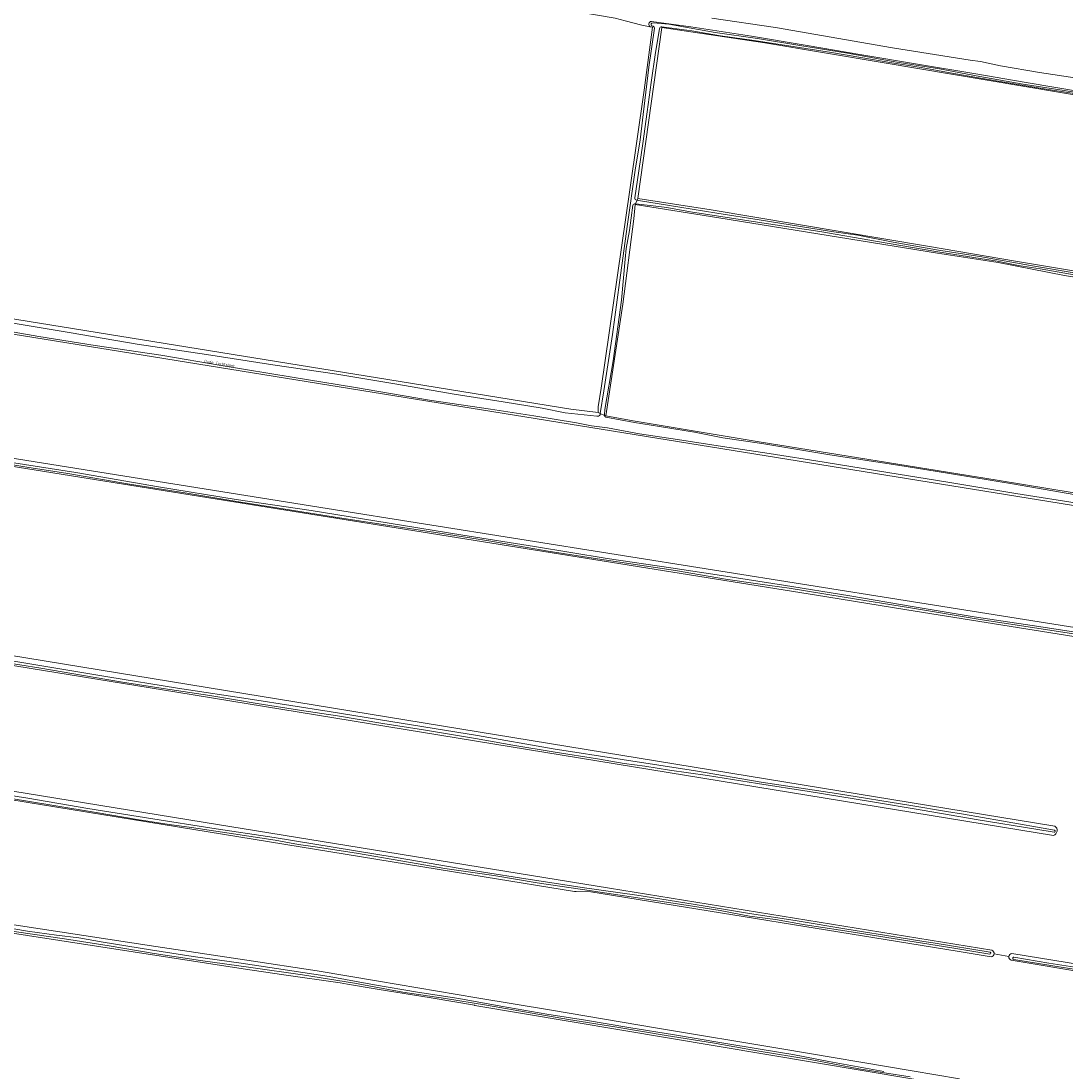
# Model space of a CAD drawing. Header units: metres. Extents: x 149984 to 156489, y 469398 to 478068.
# Tile 623 of 656: x 154685 to 155026, y 470646 to 470988. Entities that reach past the tile are written whole.
import ezdxf
from ezdxf.enums import TextEntityAlignment as Align

# ---------------------------------------------------------------- set-up
doc = ezdxf.new("R2010")
doc.units = ezdxf.units.M
doc.header["$LTSCALE"] = 0.75
for name, color, linetype, lineweight in [('B-WE-GR-GRAS-GV', 252, 'Continuous', 13), ('B-WE-OG-TERREIN_OEVER-GV', 252, 'Continuous', 18), ('B-WE-OG-TOPOGRAFIE-T18', 7, 'Continuous', 18), ('B-WE-OG-WATER-GV', 252, 'Continuous', 18), ('B-WE-OG-WATER_SLOOT-GV', 252, 'Continuous', 18), ('B-WE-VH-OPENVERHARDING-GV', 252, 'Continuous', 18)]:
    doc.layers.add(name, color=color, linetype=linetype, lineweight=lineweight)
doc.styles.add('NLCS-ISO-M500-T18', font='NLCS-ISO.ttf', dxfattribs={"height": 0.9})

msp = doc.modelspace()

# ---------------------------------------------------------------- linework, layer by layer
at = {"layer": 'B-WE-GR-GRAS-GV', "flags": 128}
for points in [[(154660.874, 470894.682), (154710.047, 470886.723), (154808.782, 470870.816), (154864.376, 470861.738), (154873.293, 470860.613), (154873.374, 470862.461), (154874.338, 470868.567), (154883.657, 470933.239), (154888.317, 470965.776), (154890.988, 470986.308), (154890.303, 470986.44), (154887.548, 470986.97), (154882.173, 470988.355), (154878.817, 470989.219), (154832.779, 470997.156), (154798.119, 471002.58), (154727.21, 471014.486), (154702.604, 471018.852), (154689.507, 471020.704), (154689.028, 471020.785), (154687.188, 471021.109), (154679.019, 471022.482)], [(154910.42, 470989.309), (154931.163, 470986.24), (154969.264, 470979.573), (154994.558, 470975.551), (154997.944, 470975.128), (155004.506, 470973.752), (155017.206, 470971.529), (155029.483, 470969.73)], [(155048.594, 470960.842), (155011.735, 470967.056), (154966.543, 470974.682), (154927.707, 470981.179), (154894.096, 470986.262), (154886.239, 470930.41), (154910.159, 470926.772), (154980.666, 470914.945), (155009.334, 470910.002), (155037.438, 470905.341)], [(155046.784, 470901.908), (155025.36, 470905.354), (155003.744, 470909.606), (154983.914, 470912.584), (154948.328, 470918.405), (154912.609, 470924.093), (154885.357, 470928.459), (154884.974, 470923.813), (154881.402, 470896.031), (154875.832, 470859.535), (154884.695, 470857.947), (154925.838, 470851.068), (155003.361, 470838.633), (155070.755, 470827.551)], [(155219.73, 470756.177), (155229.332, 470754.599), (155230.523, 470754.282), (155231.396, 470757.702), (155231.48, 470758.601), (155231.593, 470759.808), (155231.721, 470761.177), (155232.408, 470768.525), (155234.979, 470796.006), (155234.335, 470797.016), (155234.141, 470797.047), (154653.558, 470890.844)], [(154631.122, 470852.287), (154631.212, 470852.805), (154631.171, 470853.889), (154785.012, 470829.391), (154973.437, 470799.386), (155092.199, 470780.474), (155144.918, 470771.652), (155219.952, 470758.769)], [(154973.951, 470796.351), (154947.827, 470800.538), (154630.954, 470851.321)], [(155008.151, 470684.218), (155209.319, 470651.498), (155209.36, 470650.232), (155221.983, 470648.125), (155221.986, 470649.447), (155221.989, 470650.735), (155224.463, 470678.96), (155225.409, 470689.751), (155225.634, 470692.319), (155226.311, 470700.035), (155230.92, 470752.615), (155230.523, 470754.282), (155229.332, 470754.599), (155219.73, 470756.177), (155028.434, 470787.619), (154973.951, 470796.351)], [(154622.227, 470791.238), (155022.182, 470725.762)], [(154735.954, 470769.437), (154679.094, 470778.728), (154621.898, 470788.074)], [(155021.722, 470722.743), (154735.954, 470769.437)], [(154614.982, 470748.166), (154749.228, 470726.331), (154877.008, 470705.548), (155001.688, 470685.269)], [(155001.419, 470683.145), (154990.362, 470685.002), (154870.982, 470704.29), (154866.145, 470704.435), (154865.664, 470704.449), (154836.125, 470709.262), (154651.474, 470739.345)], [(154991.084, 470640.784), (154833.132, 470667.308), (154833.01, 470667.33), (154818.91, 470669.73), (154801.29, 470672.61), (154791.6, 470674.27), (154789.21, 470674.65), (154770.87, 470677.26), (154757.629, 470679.237), (154627.459, 470699.382)], [(154660.056, 470697.031), (154729.111, 470686.549), (154758.76, 470682.048), (154781.743, 470678.549), (154801.728, 470675.188), (154833.752, 470669.802), (154858.128, 470665.703), (154892.702, 470659.888), (154933.175, 470653.081), (154975.73, 470645.924), (154991.069, 470643.344)], [(155007.199, 470683.253), (155002.374, 470684.091)], [(155002.374, 470684.091), (155007.199, 470683.253)], [(155209.233, 470605.381), (155218.375, 470603.957), (155218.554, 470604.587), (155218.645, 470605.071), (155219.218, 470612.122), (155221.979, 470646.108), (155221.981, 470647.221), (155221.983, 470648.125), (155209.36, 470650.232), (155209.195, 470649.237), (155209.035, 470648.282), (155207.612, 470648.521), (155187.015, 470651.979), (155113.668, 470664.296), (155109.59, 470664.99), (155107.977, 470665.252), (155007.967, 470682.046)]]:
    msp.add_lwpolyline(points, dxfattribs=at)
at = {"layer": 'B-WE-GR-GRAS-GV'}
for points in [[(155022.182, 470725.762, -0.6453548), (155021.722, 470722.743)], [(155001.688, 470685.269, -0.3571707), (155002.374, 470684.091)], [(155002.374, 470684.091, -0.339295), (155001.419, 470683.145)], [(155007.967, 470682.046, -0.3604987), (155007.199, 470683.253)], [(155007.199, 470683.253, -0.3375087), (155008.151, 470684.218)]]:
    msp.add_lwpolyline(points, format="xyb", dxfattribs=at)
at = {"layer": 'B-WE-OG-TERREIN_OEVER-GV', "flags": 128}
for points in [[(154890.303, 470986.44), (154890.988, 470986.308), (154888.317, 470965.776), (154883.657, 470933.239), (154874.338, 470868.567), (154873.374, 470862.461), (154873.293, 470860.613), (154874.008, 470860.31), (154875.189, 470867.703), (154877.961, 470886.105), (154880.296, 470903.05), (154882.877, 470922.106), (154885.423, 470939.677), (154887.004, 470949.55), (154888.492, 470962.406), (154889.805, 470973.317), (154891.668, 470985.978)], [(154893.27, 470985.809), (154891.987, 470978.024), (154890.575, 470968.304), (154889.295, 470958.761), (154887.88, 470948.347), (154886.633, 470939.421), (154885.313, 470930.686)], [(154885.88, 470929.896), (154885.994, 470929.869), (154886.239, 470930.41), (154894.096, 470986.262), (154927.707, 470981.179), (154966.543, 470974.682), (155011.735, 470967.056), (155048.594, 470960.842)], [(155101.457, 470953.367), (155095.259, 470954.506), (155081.052, 470956.943), (155064.678, 470959.664), (155049.079, 470962.298), (155031.551, 470965.136), (155012.901, 470968.3), (154995.738, 470971.213), (154977.439, 470974.283), (154958.659, 470977.445), (154941.444, 470980.304), (154923.309, 470983.426), (154903.49, 470986.482), (154890.674, 470988.206)], [(154891.266, 470986.616), (154890.762, 470986.745)], [(154891.204, 470987.718), (154896.353, 470987.282), (154911.467, 470984.589), (154925.253, 470982.658), (154939.044, 470980.338), (154954.647, 470977.823), (154970.033, 470975.02), (154984.59, 470972.752), (154997.794, 470970.284), (155011.927, 470967.784), (155025.289, 470965.627), (155040.074, 470963.319), (155052.747, 470961.017), (155065.421, 470958.949), (155078.593, 470956.875), (155087.783, 470955.313), (155101.046, 470952.765)], [(155100.547, 470952.094), (155091.56, 470953.893), (155080.614, 470955.979), (155070.174, 470957.751), (155064.931, 470958.608), (155055.321, 470960.165), (155045.539, 470961.913), (155032.788, 470964.008), (155019.396, 470966.133), (155007.036, 470968.115), (154997.982, 470969.721), (154988.077, 470971.414), (154978.657, 470973.181), (154969.01, 470974.738), (154958.903, 470976.434), (154949.421, 470978.025), (154937.495, 470979.915), (154924.189, 470982.02), (154913.244, 470983.542), (154903.902, 470985.091), (154894.134, 470986.465)], [(154875.388, 470859.724), (154875.832, 470859.535), (154881.402, 470896.031), (154884.974, 470923.813), (154885.357, 470928.459), (154885.446, 470928.656)], [(154884.581, 470928.223), (154883.549, 470920.001), (154882.463, 470914.147), (154882.128, 470910.7), (154880.952, 470897.27), (154878.163, 470877.531), (154875.533, 470861.677), (154875.401, 470859.903)], [(155062.496, 470899.619), (155017.384, 470907.557), (155010.395, 470908.607), (155003.425, 470910.053), (154984.085, 470913.041), (154964.43, 470916.443), (154945.583, 470919.646), (154928.847, 470922.202), (154913.926, 470924.504), (154903.4, 470926.079), (154895.762, 470927.514), (154891.213, 470928.091), (154885.466, 470928.652), (154885.446, 470928.656), (154885.357, 470928.459), (154912.609, 470924.093), (154948.328, 470918.405), (154983.914, 470912.584), (155003.744, 470909.606), (155025.36, 470905.354), (155046.784, 470901.908)], [(155037.438, 470905.341), (155009.334, 470910.002), (154980.666, 470914.945), (154910.159, 470926.772), (154886.239, 470930.41), (154885.994, 470929.869), (154886.431, 470929.764), (154899.989, 470927.662), (154912.06, 470925.626), (154925.812, 470923.449), (154935.971, 470921.89), (154949.352, 470919.654), (154958.008, 470918.503), (154969.541, 470916.206), (154984.32, 470913.562), (154997.706, 470911.566), (155014.215, 470908.55), (155028.481, 470906.253)], [(154873.942, 470859.897), (154874.008, 470860.31), (154873.293, 470860.613), (154864.376, 470861.738), (154808.782, 470870.816), (154710.047, 470886.723), (154660.874, 470894.682), (154654.426, 470895.726)], [(154654.496, 470894.49), (154659.968, 470893.732), (154679.382, 470890.331), (154701.577, 470886.683), (154723.07, 470882.989), (154745.68, 470879.548), (154767.315, 470876.195), (154788.164, 470873.149), (154807.655, 470869.853), (154826.371, 470866.61), (154842.409, 470864.161), (154855.061, 470862.101), (154862.522, 470860.564), (154872.872, 470859.504)], [(154653.558, 470890.844), (155234.141, 470797.047), (155234.335, 470797.016), (155234.033, 470797.753), (155227.165, 470799.078), (155211.869, 470801.472), (155192.98, 470804.594), (155174.594, 470807.523), (155155.703, 470810.538), (155136.419, 470813.712), (155117.685, 470816.664), (155098.635, 470819.881), (155081.829, 470822.543), (155070.127, 470824.504), (155055.11, 470826.969), (155041.936, 470829.229), (155031.5, 470830.736)], [(155031.5, 470830.736), (155009.531, 470834.232), (154987.281, 470837.91), (154967.722, 470841.127), (154946.955, 470844.413), (154929.017, 470847.249), (154913.902, 470849.571), (154899.135, 470851.835), (154886.773, 470853.682), (154876.389, 470855.615), (154871.197, 470856.292), (154866.264, 470857.281), (154852.302, 470859.579), (154838.187, 470861.767), (154818.3, 470864.694), (154793.537, 470868.889), (154773.57, 470872.208), (154751.073, 470875.868), (154730.783, 470879.354), (154709.321, 470882.516), (154691.018, 470885.463), (154674.837, 470888.227), (154656.693, 470890.867), (154654.381, 470891.394)], [(155070.755, 470827.551), (155003.361, 470838.633), (154925.838, 470851.068), (154884.695, 470857.947), (154875.832, 470859.535), (154875.388, 470859.724)], [(154875.851, 470859.174), (154885.189, 470857.343), (154893.286, 470856.068), (154904.742, 470854.203), (154913.973, 470852.39), (154926.63, 470850.522), (154948.794, 470846.809), (154970.99, 470843.435), (154987.251, 470840.831), (155009.075, 470837.238), (155033.337, 470833.085)], [(155219.952, 470758.769), (155144.918, 470771.652), (155092.199, 470780.474), (154973.437, 470799.386), (154785.012, 470829.391), (154631.171, 470853.889), (154631.212, 470852.805), (154631.122, 470852.287), (154630.954, 470851.321)], [(154630.954, 470851.321), (154947.827, 470800.538), (154973.951, 470796.351), (155028.434, 470787.619), (155219.73, 470756.177)], [(155033.926, 470787.602), (155017.723, 470790.083), (154997.863, 470793.168), (154975.091, 470796.933), (154953.479, 470800.469), (154935.593, 470803.328), (154926.113, 470804.629), (154914.813, 470806.354), (154898.552, 470809.132), (154882.593, 470811.569), (154873.132, 470812.979), (154857.011, 470815.414), (154837.689, 470818.769), (154821.072, 470821.374), (154806.096, 470823.675), (154789.011, 470826.321), (154771.28, 470829.148), (154756.79, 470831.409), (154739.234, 470834.34), (154720.574, 470837.257), (154700.425, 470840.778), (154687.063, 470842.849), (154671.381, 470845.384)], [(154672.947, 470845.776), (154703.051, 470841.038), (154730.018, 470836.392), (154755.299, 470832.259), (154779.748, 470828.651), (154805.227, 470824.514), (154829.178, 470820.675), (154852.532, 470816.985), (154876.22, 470812.995), (154897.027, 470809.983), (154913.501, 470807.512), (154933.78, 470804.386), (154955.318, 470800.815), (154975.71, 470797.378), (154995.938, 470794.048), (155014.834, 470791.147), (155033.981, 470788.236)], [(155022.182, 470725.762), (154622.227, 470791.238)], [(154621.898, 470788.074), (154679.094, 470778.728), (154735.954, 470769.437), (155021.722, 470722.743)], [(154622.417, 470789.996), (154634.644, 470787.805), (154657.355, 470784.085), (154682.884, 470779.587), (154713.486, 470774.425), (154736.213, 470770.776), (154760.601, 470767.068), (154785.665, 470763.161), (154809.077, 470759.348), (154833.973, 470755.28), (154858.684, 470751.006), (154881.109, 470747.47), (154905.053, 470743.759), (154926.503, 470740.145), (154951.033, 470736.429), (154975.236, 470732.498), (154986.884, 470730.578), (154992.384, 470729.678), (155004.771, 470727.47), (155022.105, 470724.417)], [(155021.97, 470723.748), (155016.053, 470724.74), (154997.235, 470727.77), (154978.939, 470730.981), (154962.136, 470733.786), (154942.145, 470737.038), (154925.256, 470739.612), (154908.987, 470742.288), (154896.63, 470743.999), (154888.553, 470745.306), (154881.811, 470746.233), (154873.129, 470747.722), (154859.322, 470749.902), (154845.47, 470752.214), (154833.323, 470754.343), (154816.379, 470757.174), (154803.114, 470759.242), (154788.364, 470761.778), (154775.944, 470763.631), (154762.119, 470765.757), (154746.774, 470768.36), (154731.466, 470770.661), (154718.264, 470772.721), (154705.504, 470774.916), (154691.607, 470777.237), (154677.853, 470779.497)], [(154614.982, 470748.166), (154614.822, 470747.305), (154614.722, 470746.792), (154614.434, 470745.319), (154651.474, 470739.345), (154836.125, 470709.262), (154865.664, 470704.449), (154866.145, 470704.435), (154870.982, 470704.29), (154990.362, 470685.002), (155001.419, 470683.145)], [(155001.688, 470685.269), (154877.008, 470705.548), (154749.228, 470726.331), (154614.982, 470748.166)], [(154615.358, 470746.908), (154627.191, 470744.873), (154649.798, 470741.15), (154669.216, 470737.673), (154687.349, 470734.827), (154706.989, 470731.538), (154728.143, 470728.128), (154747.435, 470725.082), (154767.73, 470721.998), (154786.891, 470718.851), (154807.427, 470715.506), (154828.374, 470711.964), (154847.727, 470708.919), (154868.085, 470705.696), (154885.983, 470703.219), (154904.348, 470700.259), (154922.018, 470697.372), (154938.203, 470694.882), (154954.359, 470692.177), (154972.121, 470689.375), (154979.5, 470688.132), (154982.54, 470687.665), (155001.143, 470684.61)], [(154988.671, 470686.043), (154964.667, 470689.918), (154952.305, 470691.834), (154940.794, 470693.601), (154931.112, 470695.32), (154922.685, 470696.447), (154913.053, 470698.228), (154900.584, 470700.189), (154884.059, 470702.699), (154868.198, 470705.075), (154853.42, 470707.305), (154839.342, 470709.64), (154823.297, 470711.984), (154809.698, 470714.353), (154794.515, 470716.943), (154781.095, 470719.028), (154775.634, 470719.744), (154767.992, 470721.131), (154754.448, 470723.293), (154740.705, 470725.322), (154733.513, 470726.334), (154723.029, 470727.908), (154709.663, 470730.164), (154695.893, 470732.521), (154681.291, 470734.845)], [(154627.459, 470699.382), (154757.629, 470679.237), (154770.87, 470677.26), (154789.21, 470674.65), (154791.6, 470674.27), (154801.29, 470672.61), (154818.91, 470669.73), (154833.01, 470667.33), (154833.132, 470667.308), (154991.084, 470640.784)], [(154991.069, 470643.344), (154975.73, 470645.924), (154933.175, 470653.081), (154892.702, 470659.888), (154858.128, 470665.703), (154833.752, 470669.802), (154801.728, 470675.188), (154781.743, 470678.549), (154758.76, 470682.048), (154729.111, 470686.549), (154660.056, 470697.031)], [(154675.136, 470693.606), (154687.332, 470691.498), (154696.738, 470690.221), (154704.041, 470689.361), (154712.003, 470687.926), (154727.375, 470685.433), (154741.337, 470683.233), (154756.997, 470681.113), (154772.059, 470678.798), (154785.606, 470676.73), (154800.443, 470674.055), (154814.444, 470671.596), (154827.954, 470669.54), (154841.616, 470667.042), (154856.557, 470664.423), (154869.221, 470662.46), (154883.296, 470660.038), (154898.198, 470657.672), (154912.958, 470655.15), (154926.773, 470652.881), (154936.798, 470651.257), (154948.557, 470649.016), (154966.422, 470645.789)], [(154975.047, 470644.012), (154958.341, 470646.649), (154942.441, 470649.632), (154925.158, 470652.53), (154910.595, 470655.034), (154895.514, 470657.461), (154878.731, 470660.356), (154863.657, 470662.653), (154851.819, 470664.758), (154836.91, 470667.334), (154823.552, 470669.539), (154809.64, 470671.641), (154793.858, 470674.507), (154776.904, 470677.222), (154760.051, 470679.673), (154743.699, 470681.966), (154728.619, 470684.22), (154713.963, 470686.711), (154699.334, 470688.95), (154688.908, 470690.472), (154679.283, 470691.991)], [(155001.044, 470684.026), (154988.671, 470686.043)], [(155007.967, 470682.046), (155107.977, 470665.252), (155109.59, 470664.99), (155113.668, 470664.296), (155187.015, 470651.979), (155207.612, 470648.521), (155209.035, 470648.282), (155209.195, 470649.237), (155209.36, 470650.232), (155209.319, 470651.498), (155008.151, 470684.218)], [(155208.51, 470649.168), (155199.708, 470650.693), (155174.009, 470654.885), (155150.047, 470659.074), (155131.554, 470662.079), (155110.477, 470665.452), (155089.839, 470669.066), (155070.889, 470672.179), (155051.939, 470675.357), (155042.962, 470676.861), (155021.569, 470680.23), (155008.783, 470682.259)], [(155008.878, 470682.992), (155020.189, 470681.092), (155031.538, 470679.323), (155044.804, 470677.206), (155065.378, 470673.628), (155091.65, 470669.37), (155112.295, 470665.805), (155132.7, 470662.58), (155153.329, 470659.065), (155171.024, 470656.008), (155187.854, 470653.381), (155208.599, 470649.941)]]:
    msp.add_lwpolyline(points, dxfattribs=at)
at = {"layer": 'B-WE-OG-TERREIN_OEVER-GV'}
for points in [[(154890.674, 470988.206, 0.6976187), (154890.303, 470986.44)], [(154890.762, 470986.745, -0.7323633), (154891.204, 470987.718)], [(154891.668, 470985.978, 0.371091), (154891.266, 470986.616)], [(154894.134, 470986.465, 0.3698337), (154893.27, 470985.809)], [(154885.446, 470928.656, 0.3499767), (154884.581, 470928.223)], [(154885.313, 470930.686, 0.4685239), (154885.88, 470929.896)], [(154872.872, 470859.504, 0.3515912), (154873.942, 470859.897)], [(154875.401, 470859.903, 0.073465), (154875.388, 470859.724)], [(154875.388, 470859.724, 0.3230514), (154875.851, 470859.174)], [(155021.722, 470722.743, 0.6453548), (155022.182, 470725.762)], [(155022.105, 470724.417, -0.8304764), (155021.97, 470723.748)], [(155001.143, 470684.61, -0.8382179), (155001.044, 470684.026)], [(155002.374, 470684.091, 0.3571707), (155001.688, 470685.269)], [(155001.419, 470683.145, 0.339295), (155002.374, 470684.091)], [(155007.199, 470683.253, 0.3604987), (155007.967, 470682.046)], [(155008.151, 470684.218, 0.3375087), (155007.199, 470683.253)], [(155008.783, 470682.259, -1.0345629), (155008.878, 470682.992)]]:
    msp.add_lwpolyline(points, format="xyb", dxfattribs=at)
at = {"layer": 'B-WE-OG-WATER-GV'}
msp.add_lwpolyline([(155008.878, 470682.992, 1.0345629), (155008.783, 470682.259)], format="xyb", dxfattribs=at)
at = {"layer": 'B-WE-OG-WATER-GV', "flags": 128}
for points in [[(155008.783, 470682.259), (155021.569, 470680.23), (155042.962, 470676.861), (155051.939, 470675.357), (155070.889, 470672.179), (155089.839, 470669.066), (155110.477, 470665.452), (155131.554, 470662.079), (155150.047, 470659.074), (155174.009, 470654.885), (155199.708, 470650.693), (155208.51, 470649.168)], [(155208.599, 470649.941), (155187.854, 470653.381), (155171.024, 470656.008), (155153.329, 470659.065), (155132.7, 470662.58), (155112.295, 470665.805), (155091.65, 470669.37), (155065.378, 470673.628), (155044.804, 470677.206), (155031.538, 470679.323), (155020.189, 470681.092), (155008.878, 470682.992)]]:
    msp.add_lwpolyline(points, dxfattribs=at)
at = {"layer": 'B-WE-OG-WATER_SLOOT-GV', "flags": 128}
for points in [[(154891.668, 470985.978), (154889.805, 470973.317), (154888.492, 470962.406), (154887.004, 470949.55), (154885.423, 470939.677), (154882.877, 470922.106), (154880.296, 470903.05), (154877.961, 470886.105), (154875.189, 470867.703), (154874.008, 470860.31), (154875.388, 470859.724)], [(154885.313, 470930.686), (154886.633, 470939.421), (154887.88, 470948.347), (154889.295, 470958.761), (154890.575, 470968.304), (154891.987, 470978.024), (154893.27, 470985.809)], [(154890.762, 470986.745), (154891.266, 470986.616)], [(155101.046, 470952.765), (155087.783, 470955.313), (155078.593, 470956.875), (155065.421, 470958.949), (155052.747, 470961.017), (155040.074, 470963.319), (155025.289, 470965.627), (155011.927, 470967.784), (154997.794, 470970.284), (154984.59, 470972.752), (154970.033, 470975.02), (154954.647, 470977.823), (154939.044, 470980.338), (154925.253, 470982.658), (154911.467, 470984.589), (154896.353, 470987.282), (154891.204, 470987.718)], [(154894.134, 470986.465), (154903.902, 470985.091), (154913.244, 470983.542), (154924.189, 470982.02), (154937.495, 470979.915), (154949.421, 470978.025), (154958.903, 470976.434), (154969.01, 470974.738), (154978.657, 470973.181), (154988.077, 470971.414), (154997.982, 470969.721), (155007.036, 470968.115), (155019.396, 470966.133), (155032.788, 470964.008), (155045.539, 470961.913), (155055.321, 470960.165), (155064.931, 470958.608), (155070.174, 470957.751), (155080.614, 470955.979), (155091.56, 470953.893), (155100.547, 470952.094)], [(154875.401, 470859.903), (154875.533, 470861.677), (154878.163, 470877.531), (154880.952, 470897.27), (154882.128, 470910.7), (154882.463, 470914.147), (154883.549, 470920.001), (154884.581, 470928.223)], [(154885.446, 470928.656), (154885.994, 470929.869), (154885.88, 470929.896)], [(155140.083, 470887.876), (155123.549, 470890.651), (155105.651, 470893.681), (155088.268, 470896.483), (155069.258, 470899.654), (155047.583, 470903.169), (155028.481, 470906.253), (155014.215, 470908.55), (154997.706, 470911.566), (154984.32, 470913.562), (154969.541, 470916.206), (154958.008, 470918.503), (154949.352, 470919.654), (154935.971, 470921.89), (154925.812, 470923.449), (154912.06, 470925.626), (154899.989, 470927.662), (154886.431, 470929.764), (154885.994, 470929.869), (154885.446, 470928.656), (154885.466, 470928.652)], [(154885.466, 470928.652), (154891.213, 470928.091), (154895.762, 470927.514), (154903.4, 470926.079), (154913.926, 470924.504), (154928.847, 470922.202), (154945.583, 470919.646), (154964.43, 470916.443), (154984.085, 470913.041), (155003.425, 470910.053), (155010.395, 470908.607), (155017.384, 470907.557), (155062.496, 470899.619), (155109.327, 470892.078), (155125.187, 470889.304), (155135.052, 470887.718), (155140.004, 470887.009)], [(154872.872, 470859.504), (154862.522, 470860.564), (154855.061, 470862.101), (154842.409, 470864.161), (154826.371, 470866.61), (154807.655, 470869.853), (154788.164, 470873.149), (154767.315, 470876.195), (154745.68, 470879.548), (154723.07, 470882.989), (154701.577, 470886.683), (154679.382, 470890.331), (154659.968, 470893.732), (154654.496, 470894.49)], [(154674.837, 470888.227), (154691.018, 470885.463), (154709.321, 470882.516), (154730.783, 470879.354), (154751.073, 470875.868), (154773.57, 470872.208), (154793.537, 470868.889), (154818.3, 470864.694), (154838.187, 470861.767), (154852.302, 470859.579), (154866.264, 470857.281), (154871.197, 470856.292), (154876.389, 470855.615), (154886.773, 470853.682), (154899.135, 470851.835), (154913.902, 470849.571), (154929.017, 470847.249), (154946.955, 470844.413), (154967.722, 470841.127), (154987.281, 470837.91), (155009.531, 470834.232), (155031.5, 470830.736)], [(154875.388, 470859.724), (154874.008, 470860.31), (154873.942, 470859.897)], [(155033.337, 470833.085), (155009.075, 470837.238), (154987.251, 470840.831), (154970.99, 470843.435), (154948.794, 470846.809), (154926.63, 470850.522), (154913.973, 470852.39), (154904.742, 470854.203), (154893.286, 470856.068), (154885.189, 470857.343), (154875.851, 470859.174)], [(154671.381, 470845.384), (154687.063, 470842.849), (154700.425, 470840.778), (154720.574, 470837.257), (154739.234, 470834.34), (154756.79, 470831.409), (154771.28, 470829.148), (154789.011, 470826.321), (154806.096, 470823.675), (154821.072, 470821.374), (154837.689, 470818.769), (154857.011, 470815.414), (154873.132, 470812.979), (154882.593, 470811.569), (154898.552, 470809.132), (154914.813, 470806.354), (154926.113, 470804.629), (154935.593, 470803.328), (154953.479, 470800.469), (154975.091, 470796.933), (154997.863, 470793.168), (155017.723, 470790.083), (155033.926, 470787.602)], [(155033.981, 470788.236), (155014.834, 470791.147), (154995.938, 470794.048), (154975.71, 470797.378), (154955.318, 470800.815), (154933.78, 470804.386), (154913.501, 470807.512), (154897.027, 470809.983), (154876.22, 470812.995), (154852.532, 470816.985), (154829.178, 470820.675), (154805.227, 470824.514), (154779.748, 470828.651), (154755.299, 470832.259), (154730.018, 470836.392), (154703.051, 470841.038), (154672.947, 470845.776)], [(155022.105, 470724.417), (155004.771, 470727.47), (154992.384, 470729.678), (154986.884, 470730.578), (154975.236, 470732.498), (154951.033, 470736.429), (154926.503, 470740.145), (154905.053, 470743.759), (154881.109, 470747.47), (154858.684, 470751.006), (154833.973, 470755.28), (154809.077, 470759.348), (154785.665, 470763.161), (154760.601, 470767.068), (154736.213, 470770.776), (154713.486, 470774.425), (154682.884, 470779.587), (154657.355, 470784.085), (154634.644, 470787.805), (154622.417, 470789.996)], [(154677.853, 470779.497), (154691.607, 470777.237), (154705.504, 470774.916), (154718.264, 470772.721), (154731.466, 470770.661), (154746.774, 470768.36), (154762.119, 470765.757), (154775.944, 470763.631), (154788.364, 470761.778), (154803.114, 470759.242), (154816.379, 470757.174), (154833.323, 470754.343), (154845.47, 470752.214), (154859.322, 470749.902), (154873.129, 470747.722), (154881.811, 470746.233), (154888.553, 470745.306), (154896.63, 470743.999), (154908.987, 470742.288), (154925.256, 470739.612), (154942.145, 470737.038), (154962.136, 470733.786), (154978.939, 470730.981), (154997.235, 470727.77), (155016.053, 470724.74), (155021.97, 470723.748)], [(155001.143, 470684.61), (154982.54, 470687.665), (154979.5, 470688.132), (154972.121, 470689.375), (154954.359, 470692.177), (154938.203, 470694.882), (154922.018, 470697.372), (154904.348, 470700.259), (154885.983, 470703.219), (154868.085, 470705.696), (154847.727, 470708.919), (154828.374, 470711.964), (154807.427, 470715.506), (154786.891, 470718.851), (154767.73, 470721.998), (154747.435, 470725.082), (154728.143, 470728.128), (154706.989, 470731.538), (154687.349, 470734.827), (154669.216, 470737.673), (154649.798, 470741.15), (154627.191, 470744.873), (154615.358, 470746.908)], [(154681.291, 470734.845), (154695.893, 470732.521), (154709.663, 470730.164), (154723.029, 470727.908), (154733.513, 470726.334), (154740.705, 470725.322), (154754.448, 470723.293), (154767.992, 470721.131), (154775.634, 470719.744), (154781.095, 470719.028), (154794.515, 470716.943), (154809.698, 470714.353), (154823.297, 470711.984), (154839.342, 470709.64), (154853.42, 470707.305), (154868.198, 470705.075), (154884.059, 470702.699), (154900.584, 470700.189), (154913.053, 470698.228), (154922.685, 470696.447), (154931.112, 470695.32), (154940.794, 470693.601), (154952.305, 470691.834), (154964.667, 470689.918), (154988.671, 470686.043), (155001.044, 470684.026)], [(154966.422, 470645.789), (154948.557, 470649.016), (154936.798, 470651.257), (154926.773, 470652.881), (154912.958, 470655.15), (154898.198, 470657.672), (154883.296, 470660.038), (154869.221, 470662.46), (154856.557, 470664.423), (154841.616, 470667.042), (154827.954, 470669.54), (154814.444, 470671.596), (154800.443, 470674.055), (154785.606, 470676.73), (154772.059, 470678.798), (154756.997, 470681.113), (154741.337, 470683.233), (154727.375, 470685.433), (154712.003, 470687.926), (154704.041, 470689.361), (154696.738, 470690.221), (154687.332, 470691.498), (154675.136, 470693.606)], [(154679.283, 470691.991), (154688.908, 470690.472), (154699.334, 470688.95), (154713.963, 470686.711), (154728.619, 470684.22), (154743.699, 470681.966), (154760.051, 470679.673), (154776.904, 470677.222), (154793.858, 470674.507), (154809.64, 470671.641), (154823.552, 470669.539), (154836.91, 470667.334), (154851.819, 470664.758), (154863.657, 470662.653), (154878.731, 470660.356), (154895.514, 470657.461), (154910.595, 470655.034), (154925.158, 470652.53), (154942.441, 470649.632), (154958.341, 470646.649), (154975.047, 470644.012)]]:
    msp.add_lwpolyline(points, dxfattribs=at)
at = {"layer": 'B-WE-OG-WATER_SLOOT-GV'}
for points in [[(154891.204, 470987.718, 0.7323633), (154890.762, 470986.745)], [(154891.266, 470986.616, -0.371091), (154891.668, 470985.978)], [(154893.27, 470985.809, -0.3698337), (154894.134, 470986.465)], [(154884.581, 470928.223, -0.3499767), (154885.446, 470928.656)], [(154885.88, 470929.896, -0.4685239), (154885.313, 470930.686)], [(154873.942, 470859.897, -0.3515912), (154872.872, 470859.504)], [(154875.388, 470859.724, -0.073465), (154875.401, 470859.903)], [(154875.851, 470859.174, -0.3230514), (154875.388, 470859.724)], [(155021.97, 470723.748, 0.8304764), (155022.105, 470724.417)], [(155001.044, 470684.026, 0.8382179), (155001.143, 470684.61)]]:
    msp.add_lwpolyline(points, format="xyb", dxfattribs=at)
at = {"layer": 'B-WE-VH-OPENVERHARDING-GV', "flags": 128}
for points in [[(155029.483, 470969.73), (155017.206, 470971.529), (155004.506, 470973.752), (154997.944, 470975.128), (154994.558, 470975.551), (154969.264, 470979.573), (154931.163, 470986.24), (154910.42, 470989.309)], [(154882.173, 470988.355), (154887.548, 470986.97), (154890.303, 470986.44)], [(154890.674, 470988.206), (154903.49, 470986.482), (154923.309, 470983.426), (154941.444, 470980.304), (154958.659, 470977.445), (154977.439, 470974.283), (154995.738, 470971.213), (155012.901, 470968.3), (155031.551, 470965.136), (155049.079, 470962.298), (155064.678, 470959.664), (155081.052, 470956.943), (155095.259, 470954.506), (155101.457, 470953.367)]]:
    msp.add_lwpolyline(points, dxfattribs=at)
at = {"layer": 'B-WE-VH-OPENVERHARDING-GV'}
msp.add_lwpolyline([(154890.303, 470986.44, -0.6976187), (154890.674, 470988.206)], format="xyb", dxfattribs=at)

# ---------------------------------------------------------------- texts
at = {"layer": 'B-WE-OG-TOPOGRAFIE-T18', "style": 'NLCS-ISO-M500-T18'}
msp.add_text('Oude Tochtsloot', height=0.9, rotation=350.8, dxfattribs=at).set_placement((154749.889, 470876.65), align=Align.MIDDLE)

doc.saveas('drawing.dxf')
